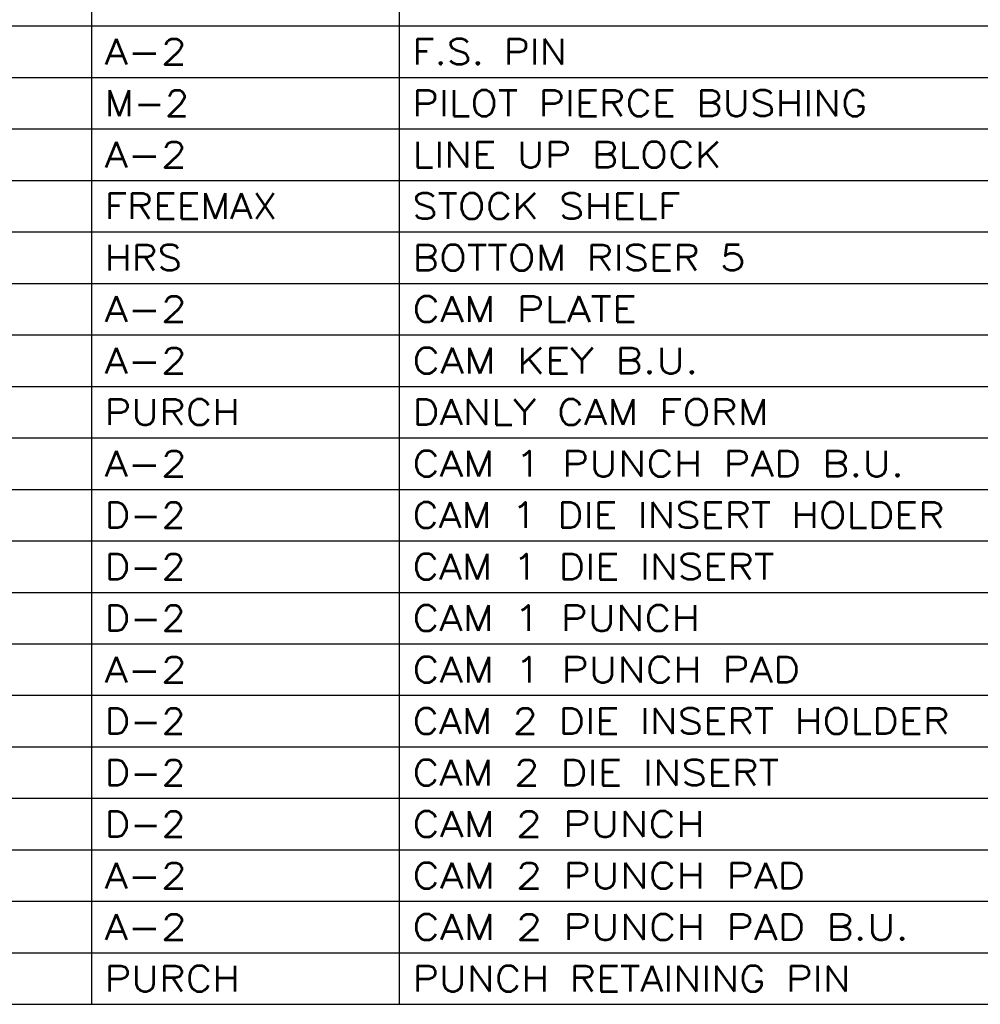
# Model space of a CAD drawing. Header units: inches. Extents: x 3 to 289, y 4 to 291.
# Tile 404 of 634: x 54.47 to 58.32, y 215.65 to 219.61. Entities that reach past the tile are written whole.
import ezdxf
from ezdxf.enums import TextEntityAlignment as Align

# ---------------------------------------------------------------- set-up
doc = ezdxf.new("R2010")
doc.units = ezdxf.units.IN
doc.header["$LTSCALE"] = 0.5
doc.header["$MEASUREMENT"] = 0
doc.layers.add('MFB', color=7, linetype='Continuous')
doc.styles.add('VERO0-Simplex', font='simplex_.ttf')

msp = doc.modelspace()

# ---------------------------------------------------------------- linework, layer by layer
at = {"layer": 'MFB', "color": 56, "linetype": 'Continuous'}
for p, q in [((54.7577, 215.653), (54.7577, 225.7809)), ((55.9923, 215.653), (55.9923, 225.7809)), ((50.6602, 219.5802), (61.3027, 219.5802)), ((50.6602, 219.3735), (61.3027, 219.3735)), ((50.6602, 219.1668), (61.3027, 219.1668)), ((50.6602, 218.9601), (61.3027, 218.9601)), ((50.6602, 218.7534), (61.3027, 218.7534)), ((50.6602, 218.5467), (61.3027, 218.5467)), ((50.6602, 218.34), (61.3027, 218.34)), ((50.6602, 218.1333), (61.3027, 218.1333)), ((50.6602, 217.9266), (61.3027, 217.9266)), ((50.6602, 217.7199), (61.3027, 217.7199)), ((50.6602, 217.5132), (61.3027, 217.5132)), ((50.6602, 217.3065), (61.3027, 217.3065)), ((50.6602, 217.0998), (61.3027, 217.0998)), ((50.6602, 216.8932), (61.3027, 216.8932)), ((50.6602, 216.6865), (61.3027, 216.6865)), ((50.6602, 216.4798), (61.3027, 216.4798)), ((50.6602, 216.2731), (61.3027, 216.2731)), ((50.6602, 216.0664), (61.3027, 216.0664)), ((50.6602, 215.8597), (61.3027, 215.8597)), ((50.6602, 215.653), (61.3027, 215.653))]:
    msp.add_line(p, q, dxfattribs=at)

# ---------------------------------------------------------------- texts
at = {"layer": 'MFB', "color": 7, "linetype": 'Continuous', "style": 'VERO0-Simplex'}
for s, height, width, p, p2 in [('A-2', 0.10335, 1.001552, (54.8094, 219.4251), (55.1393, 219.4251)), ('F.S. PIN', 0.10335, 1.000939, (56.044, 219.4251), (56.6637, 219.4251)), ('M-2', 0.10335, 1.001173, (54.8094, 219.2184), (55.1489, 219.2184)), ('PILOT PIERCE BUSHING', 0.103346, 1.000592, (56.044, 219.2184), (57.8703, 219.2184)), ('A-2', 0.10335, 1.001552, (54.8094, 219.0118), (55.1393, 219.0118)), ('LINE UP BLOCK', 0.103346, 1.000571, (56.044, 219.0118), (57.2845, 219.0118)), ('FREEMAX', 0.10335, 1.000278, (54.8094, 218.8051), (55.5022, 218.8051)), ('STOCK SHELF', 0.103346, 1.000701, (56.044, 218.8051), (57.1199, 218.8051)), ('HRS', 0.10335, 1.00141, (54.8094, 218.5984), (55.1198, 218.5984)), ('BOTTOM RISER 5', 0.103346, 1.000538, (56.044, 218.5984), (57.3812, 218.5984)), ('A-2', 0.10335, 1.001552, (54.8094, 218.3917), (55.1393, 218.3917)), ('CAM PLATE', 0.10335, 1.000378, (56.044, 218.3917), (56.9453, 218.3917)), ('A-2', 0.10335, 1.001552, (54.8094, 218.185), (55.1393, 218.185)), ('CAM KEY B.U.', 0.103346, 1.000706, (56.044, 218.185), (57.1926, 218.185)), ('PURCH', 0.10335, 1.001173, (54.8094, 217.9783), (55.3527, 217.9783)), ('DANLY CAM FORM', 0.103346, 1.000568, (56.044, 217.9783), (57.4739, 217.9783)), ('A-2', 0.10335, 1.001552, (54.8094, 217.7716), (55.1393, 217.7716)), ('CAM 1 PUNCH PAD B.U.', 0.103346, 1.00072, (56.044, 217.7716), (58.0168, 217.7716)), ('D-2', 0.10335, 1.001854, (54.8094, 217.5649), (55.1345, 217.5649)), ('CAM 1 DIE INSERT HOLDER', 0.103346, 1.000301, (56.044, 217.5649), (58.1799, 217.5649)), ('D-2', 0.10335, 1.001854, (54.8094, 217.3582), (55.1345, 217.3582)), ('CAM 1 DIE INSERT', 0.103346, 1.000045, (56.044, 217.3582), (57.4967, 217.3582)), ('D-2', 0.10335, 1.001854, (54.8094, 217.1515), (55.1345, 217.1515)), ('CAM 1 PUNCH', 0.103346, 1.000591, (56.044, 217.1515), (57.1978, 217.1515)), ('A-2', 0.10335, 1.001552, (54.8094, 216.9448), (55.1393, 216.9448)), ('CAM 1 PUNCH PAD', 0.103346, 1.00061, (56.044, 216.9448), (57.6001, 216.9448)), ('D-2', 0.10335, 1.001854, (54.8094, 216.7381), (55.1345, 216.7381)), ('CAM 2 DIE INSERT HOLDER', 0.103346, 1.000365, (56.044, 216.7381), (58.1995, 216.7381)), ('D-2', 0.10335, 1.001854, (54.8094, 216.5314), (55.1345, 216.5314)), ('CAM 2 DIE INSERT', 0.103346, 1.000141, (56.044, 216.5314), (57.5163, 216.5314)), ('D-2', 0.10335, 1.001854, (54.8094, 216.3247), (55.1345, 216.3247)), ('CAM 2 PUNCH', 0.103346, 1.000703, (56.044, 216.3247), (57.2173, 216.3247)), ('A-2', 0.10335, 1.001552, (54.8094, 216.1181), (55.1393, 216.1181)), ('CAM 2 PUNCH PAD', 0.103346, 1.000693, (56.044, 216.1181), (57.6196, 216.1181)), ('A-2', 0.10335, 1.001552, (54.8094, 215.9114), (55.1393, 215.9114)), ('CAM 2 PUNCH PAD B.U.', 0.103346, 1.000784, (56.044, 215.9114), (58.0364, 215.9114)), ('PURCH', 0.10335, 1.001173, (54.8094, 215.7047), (55.3527, 215.7047)), ('PUNCH RETAINING PIN', 0.103346, 1.000454, (56.044, 215.7047), (57.8024, 215.7047))]:
    msp.add_text(s, height=height, dxfattribs=dict(at, width=width)).set_placement(p, p2, align=Align.FIT)

doc.saveas('drawing.dxf')
